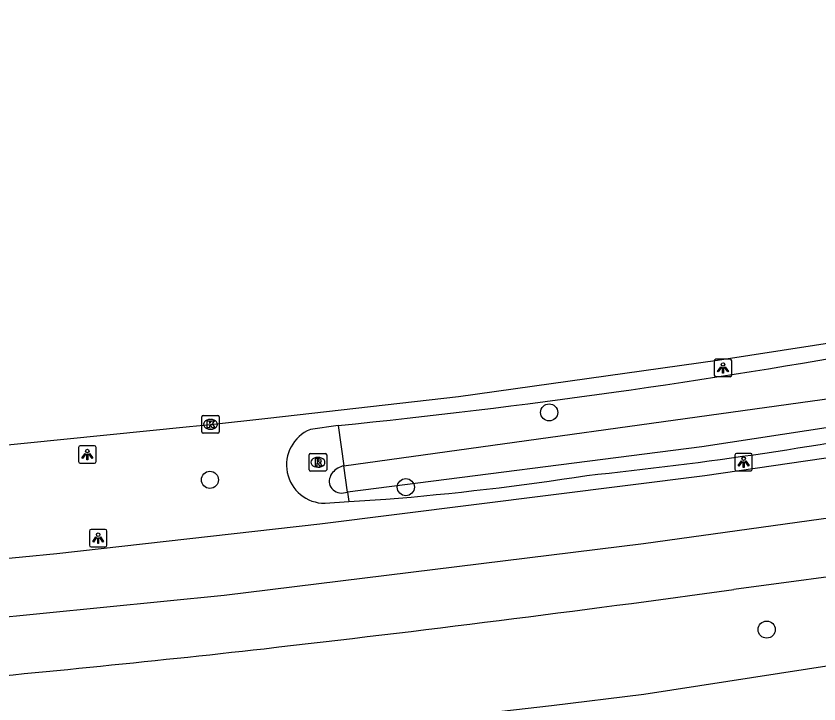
# Model space of a CAD drawing. Extents: x 162186 to 163152, y 385513 to 386513.
# Drawn here: x 162736.63 to 162782.49, y 386440.7 to 386480.02 of the extents above; entities that cross this region are included whole.
import ezdxf

# ---------------------------------------------------------------- set-up
doc = ezdxf.new("R2010")
doc.units = 0
for name, color, linetype in [('IMGEO_Berm_groen', 7, 'Continuous'), ('IMGEO_Boom', 7, 'Continuous'), ('IMGEO_Fietspad_gesloten', 7, 'Continuous'), ('IMGEO_Kolk', 7, 'Continuous'), ('IMGEO_Lichtpunt', 7, 'Continuous'), ('IMGEO_OVBaan_gesloten', 7, 'Continuous'), ('IMGEO_Rijbaan_regionaal_gesloten', 7, 'Continuous'), ('IMGEO_Rioolput', 7, 'Continuous'), ('IMGEO_Verkeerseiland_open', 7, 'Continuous'), ('IMGEO_Waterloop', 7, 'Continuous')]:
    doc.layers.add(name, color=color, linetype=linetype)

msp = doc.modelspace()

# ---------------------------------------------------------------- linework, layer by layer
at = {"layer": 'IMGEO_Berm_groen'}
msp.add_lwpolyline([(162755.643, 386452.264), (162757.757, 386452.406)], dxfattribs=at)
for centre, radius, start, end in [((162714.142, 386860.314), 405.767, 275.78457, 280.26463), ((162744.706, 386689.078), 236.594, 275.95042, 280.91192), ((162745.286, 386607.53), 155.625, 274.59637, 278.85169)]:
    msp.add_arc(centre, radius, start, end, dxfattribs=at)
at = {"layer": 'IMGEO_Boom'}
for centre in [(162767.087, 386457.363), (162747.708, 386453.51), (162758.896, 386453.089), (162779.508, 386444.949)]:
    msp.add_circle(centre, 0.489, dxfattribs=at)
at = {"layer": 'IMGEO_Fietspad_gesloten'}
msp.add_lwpolyline([(162745.532, 386438.132), (162746.351, 386438.225), (162767.216, 386440.603), (162772.497, 386441.264), (162808.527, 386446.835), (162875.123, 386458.128), (162921.503, 386466.084)], dxfattribs=at)
at = {"layer": 'IMGEO_Kolk'}
for p, q in [((162747.238, 386456.255), (162747.238, 386457.107)), ((162747.313, 386457.181), (162748.165, 386457.181)), ((162747.726, 386456.961), (162747.751, 386456.961)), ((162748.239, 386457.107), (162748.239, 386456.255)), ((162747.749, 386456.401), (162747.724, 386456.401)), ((162748.165, 386456.181), (162747.313, 386456.181))]:
    msp.add_line(p, q, dxfattribs=at)
for points in [[(162747.238, 386456.255), (162747.238, 386457.107)], [(162747.313, 386457.181), (162748.165, 386457.181)], [(162747.559, 386456.881), (162747.682, 386456.881), (162747.682, 386456.73), (162747.812, 386456.881), (162747.976, 386456.881), (162747.83, 386456.73), (162747.983, 386456.481), (162747.831, 386456.481), (162747.746, 386456.645), (162747.682, 386456.578), (162747.682, 386456.481), (162747.559, 386456.481), (162747.559, 386456.881)], [(162748.239, 386457.107), (162748.239, 386456.255)], [(162748.165, 386456.181), (162747.313, 386456.181)]]:
    msp.add_lwpolyline(points, dxfattribs=at)
for centre, start, end in [((162747.315, 386457.105), 91.552, 178.448), ((162747.315, 386457.105), 91.552, 178.448), ((162748.163, 386457.105), 1.552, 88.448), ((162748.163, 386457.105), 1.552, 88.448), ((162747.315, 386456.257), 181.552, 268.448), ((162747.315, 386456.257), 181.552, 268.448), ((162748.163, 386456.257), 271.552, 358.448), ((162748.163, 386456.257), 271.552, 358.448)]:
    msp.add_arc(centre, 0.0765, start, end, dxfattribs=at)
for centre, major_axis, ratio, start_param, end_param in [((162747.725, 386456.681), (-0.387, 0.002), 0.722429, 4.712389, 7.853982), ((162747.75, 386456.681), (-0.39, 0.002), 0.717154, 1.570796, 4.712389)]:
    msp.add_ellipse(centre, major_axis=major_axis, ratio=ratio, start_param=start_param, end_param=end_param, dxfattribs=at)
at = {"layer": 'IMGEO_Lichtpunt'}
for p, q in [((162776.517, 386460.308), (162776.517, 386459.501)), ((162776.517, 386460.308), (162776.517, 386459.501)), ((162777.419, 386460.403), (162776.611, 386460.403)), ((162777.419, 386460.403), (162776.611, 386460.403)), ((162777.513, 386459.501), (162777.513, 386460.308)), ((162777.513, 386459.501), (162777.513, 386460.308)), ((162776.611, 386459.407), (162777.419, 386459.407)), ((162776.611, 386459.407), (162777.419, 386459.407)), ((162741.109, 386455.454), (162740.301, 386455.454)), ((162741.109, 386455.454), (162740.301, 386455.454)), ((162740.207, 386455.359), (162740.207, 386454.552)), ((162740.207, 386455.359), (162740.207, 386454.552)), ((162741.203, 386454.552), (162741.203, 386455.359)), ((162741.203, 386454.552), (162741.203, 386455.359)), ((162778.594, 386455.02), (162777.786, 386455.02)), ((162778.594, 386455.02), (162777.786, 386455.02)), ((162777.692, 386454.925), (162777.692, 386454.118)), ((162777.692, 386454.925), (162777.692, 386454.118)), ((162778.688, 386454.118), (162778.688, 386454.925)), ((162778.688, 386454.118), (162778.688, 386454.925)), ((162740.301, 386454.458), (162741.109, 386454.458)), ((162740.301, 386454.458), (162741.109, 386454.458)), ((162777.786, 386454.024), (162778.594, 386454.024)), ((162777.786, 386454.024), (162778.594, 386454.024)), ((162740.824, 386450.581), (162740.824, 386449.774)), ((162740.824, 386450.581), (162740.824, 386449.774)), ((162741.726, 386450.676), (162740.918, 386450.676)), ((162741.726, 386450.676), (162740.918, 386450.676)), ((162741.82, 386449.774), (162741.82, 386450.581)), ((162741.82, 386449.774), (162741.82, 386450.581)), ((162740.918, 386449.68), (162741.726, 386449.68)), ((162740.918, 386449.68), (162741.726, 386449.68))]:
    msp.add_line(p, q, dxfattribs=at)
for points in [[(162776.891, 386459.972), (162776.93, 386459.944), (162776.742, 386459.682), (162776.704, 386459.709), (162776.891, 386459.972)], [(162776.993, 386459.924), (162777.04, 386459.924), (162777.04, 386459.602), (162776.993, 386459.602), (162776.993, 386459.924)], [(162777.103, 386459.944), (162777.141, 386459.971), (162777.328, 386459.709), (162777.289, 386459.681), (162777.103, 386459.944)], [(162740.581, 386455.023), (162740.62, 386454.995), (162740.432, 386454.733), (162740.394, 386454.76), (162740.581, 386455.023)], [(162740.683, 386454.975), (162740.73, 386454.975), (162740.73, 386454.653), (162740.683, 386454.653), (162740.683, 386454.975)], [(162740.793, 386454.995), (162740.831, 386455.022), (162741.018, 386454.76), (162740.979, 386454.732), (162740.793, 386454.995)], [(162778.066, 386454.589), (162778.105, 386454.561), (162777.917, 386454.299), (162777.879, 386454.326), (162778.066, 386454.589)], [(162778.168, 386454.541), (162778.215, 386454.541), (162778.215, 386454.219), (162778.168, 386454.219), (162778.168, 386454.541)], [(162778.278, 386454.561), (162778.316, 386454.588), (162778.503, 386454.326), (162778.464, 386454.298), (162778.278, 386454.561)], [(162741.198, 386450.245), (162741.237, 386450.217), (162741.049, 386449.955), (162741.011, 386449.982), (162741.198, 386450.245)], [(162741.3, 386450.197), (162741.347, 386450.197), (162741.347, 386449.875), (162741.3, 386449.875), (162741.3, 386450.197)], [(162741.41, 386450.217), (162741.448, 386450.244), (162741.635, 386449.982), (162741.596, 386449.954), (162741.41, 386450.217)]]:
    msp.add_lwpolyline(points, dxfattribs=at)
for centre in [(162777.016, 386460.106), (162740.706, 386455.157), (162778.191, 386454.723), (162741.323, 386450.379)]:
    msp.add_circle(centre, 0.0994, dxfattribs=at)
for centre, start, end in [((162776.611, 386460.308), 90, 180), ((162776.611, 386460.308), 90, 180), ((162777.419, 386460.308), 0, 90), ((162777.419, 386460.308), 0, 90), ((162776.611, 386459.501), 180, 270), ((162776.611, 386459.501), 180, 270), ((162777.419, 386459.501), 270, 0), ((162777.419, 386459.501), 270, 360), ((162740.301, 386455.359), 90, 180), ((162740.301, 386455.359), 90, 180), ((162741.109, 386455.359), 0, 90), ((162741.109, 386455.359), 0, 90), ((162777.786, 386454.925), 90, 180), ((162777.786, 386454.925), 90, 180), ((162778.594, 386454.925), 0, 90), ((162778.594, 386454.925), 0, 90), ((162740.301, 386454.552), 180, 270), ((162740.301, 386454.552), 180, 270), ((162741.109, 386454.552), 270, 0), ((162741.109, 386454.552), 270, 360), ((162777.786, 386454.118), 180, 270), ((162777.786, 386454.118), 180, 270), ((162778.594, 386454.118), 270, 0), ((162778.594, 386454.118), 270, 360), ((162740.918, 386450.581), 90, 180), ((162740.918, 386450.581), 90, 180), ((162741.726, 386450.581), 0, 90), ((162741.726, 386450.581), 0, 90), ((162740.918, 386449.774), 180, 270), ((162740.918, 386449.774), 180, 270), ((162741.726, 386449.774), 270, 0), ((162741.726, 386449.774), 270, 360)]:
    msp.add_arc(centre, 0.0946, start, end, dxfattribs=at)
at = {"layer": 'IMGEO_OVBaan_gesloten'}
for points in [[(162935.766, 386480.019), (162930.748, 386479.182), (162914.081, 386476.501), (162819.676, 386460.484), (162798.32, 386456.989), (162775.976, 386453.735), (162753.988, 386450.967), (162738.965, 386449.282), (162733.052, 386448.714), (162731.833, 386448.6), (162725.615, 386448.045), (162718.65, 386447.535), (162712.67, 386447.073), (162711.941, 386446.997), (162707.704, 386446.694), (162697.511, 386446.119)], [(162662.453, 386441.323), (162669.599, 386441.495), (162681.85, 386441.971), (162696.844, 386442.665), (162710.114, 386443.564), (162717.533, 386444.067), (162721.585, 386444.342), (162724.599, 386444.64), (162729.487, 386445.02), (162734.721, 386445.541), (162748.517, 386446.914), (162772.468, 386449.874), (162792.635, 386452.668), (162820.329, 386457.113), (162903.036, 386471.215), (162930.686, 386475.855), (162936.29, 386476.796)], [(162910.817, 386469.241), (162803.584, 386451.141), (162786.178, 386448.386), (162777.641, 386447.241)]]:
    msp.add_lwpolyline(points, dxfattribs=at)
for centre, radius, start, end in [((162616.985, 387613.717), 1177.487, 276.525885, 277.841872), ((162649.335, 387353.083), 914.869, 275.112745, 276.368168)]:
    msp.add_arc(centre, radius, start, end, dxfattribs=at)
at = {"layer": 'IMGEO_Rijbaan_regionaal_gesloten'}
msp.add_lwpolyline([(162731.145, 386455), (162732.363, 386455.137), (162746.545, 386456.556), (162747.739, 386456.681), (162751.017, 386457.033), (162761.905, 386458.28), (162776.692, 386460.346), (162800.716, 386464.056), (162872.277, 386476.289)], dxfattribs=at)
at = {"layer": 'IMGEO_Rioolput'}
for p, q in [((162753.375, 386454.088), (162753.375, 386454.94)), ((162753.45, 386455.014), (162754.302, 386455.014)), ((162754.376, 386454.94), (162754.376, 386454.088)), ((162753.863, 386454.794), (162753.888, 386454.794)), ((162753.886, 386454.234), (162753.861, 386454.234)), ((162754.302, 386454.014), (162753.45, 386454.014))]:
    msp.add_line(p, q, dxfattribs=at)
for points in [[(162753.375, 386454.088), (162753.375, 386454.94)], [(162753.45, 386455.014), (162754.302, 386455.014)], [(162754.376, 386454.94), (162754.376, 386454.088)], [(162753.964, 386454.712), (162753.712, 386454.714), (162753.712, 386454.314)], [(162753.712, 386454.314), (162753.836, 386454.314), (162753.836, 386454.476), (162753.847, 386454.476)], [(162753.89, 386454.633), (162753.836, 386454.633), (162753.836, 386454.552)], [(162753.836, 386454.552), (162753.888, 386454.552)], [(162753.894, 386454.447), (162753.965, 386454.314), (162754.105, 386454.314), (162754.04, 386454.44)], [(162754.302, 386454.014), (162753.45, 386454.014)]]:
    msp.add_lwpolyline(points, dxfattribs=at)
for centre, radius, start, end in [((162753.452, 386454.938), 0.0765, 91.552, 178.448), ((162753.452, 386454.938), 0.0765, 91.552, 178.448), ((162754.3, 386454.938), 0.0765, 1.552, 88.448), ((162754.3, 386454.938), 0.0765, 1.552, 88.448), ((162753.846, 386454.423), 0.0533, 26.0293, 88.6989), ((162753.872, 386454.741), 0.19, 274.7715, 282.9687), ((162753.896, 386454.537), 0.0964, 77.0061, 93.1865), ((162753.91, 386454.594), 0.0378, 276.6634, 79.6772), ((162753.963, 386454.602), 0.109, 350.3612, 89.416), ((162753.961, 386454.602), 0.112, 277.5842, 350.9817), ((162753.945, 386454.387), 0.108, 29.5134, 73.7905), ((162753.452, 386454.09), 0.0765, 181.552, 268.448), ((162753.452, 386454.09), 0.0765, 181.552, 268.448), ((162754.3, 386454.09), 0.0765, 271.552, 358.448), ((162754.3, 386454.09), 0.0765, 271.552, 358.448)]:
    msp.add_arc(centre, radius, start, end, dxfattribs=at)
for centre, major_axis, ratio, start_param, end_param in [((162753.862, 386454.514), (-0.387, 0.002), 0.722429, 4.712389, 7.853982), ((162753.887, 386454.514), (-0.39, 0.002), 0.717154, 1.570796, 4.712389)]:
    msp.add_ellipse(centre, major_axis=major_axis, ratio=ratio, start_param=start_param, end_param=end_param, dxfattribs=at)
at = {"layer": 'IMGEO_Verkeerseiland_open'}
for points in [[(162755.039, 386456.614), (162753.443, 386456.383)], [(162755.039, 386456.614), (162755.358, 386454.315)], [(162755.216, 386452.747), (162755.569, 386452.796)], [(162755.569, 386452.796), (162755.643, 386452.264)], [(162754.282, 386452.172), (162755.643, 386452.264)]]:
    msp.add_lwpolyline(points, dxfattribs=at)
for centre, radius, start, end in [((162754.267, 386454.358), 2.186, 112.1436, 270.3925), ((162755.667, 386453.068), 1.284, 103.9168, 138.1666), ((162755.319, 386453.415), 0.794, 140.0465, 196.4044), ((162755.255, 386453.516), 0.77, 204.9531, 267.1068)]:
    msp.add_arc(centre, radius, start, end, dxfattribs=at)
at = {"layer": 'IMGEO_Waterloop'}
for points in [[(162755.358, 386454.315), (162783.367, 386458.204), (162789.13, 386459.139)], [(162789.384, 386457.477), (162775.812, 386455.403), (162755.569, 386452.796)], [(162755.569, 386452.796), (162755.358, 386454.315)]]:
    msp.add_lwpolyline(points, dxfattribs=at)

doc.saveas('drawing.dxf')
